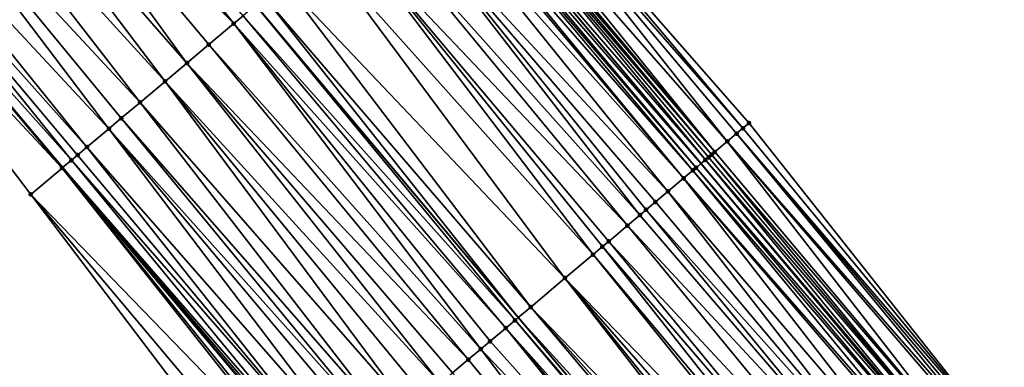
# Model space of a CAD drawing. Header units: feet. Extents: x 2004186 to 2014793, y 836912 to 864902.
# Tile 434 of 656: x 2008342 to 2008390, y 850843 to 850860. Entities that reach past the tile are written whole.
import ezdxf

# ---------------------------------------------------------------- set-up
doc = ezdxf.new("R2010")
doc.units = ezdxf.units.FT
doc.header["$LTSCALE"] = 100
doc.header["$MEASUREMENT"] = 0
for name, color, linetype, lineweight in [('EP_Travel Lane', 5, 'Continuous', 40), ('GPL_Skip Line', 2, 'Continuous', 40), ('Road Shots', 4, 'Continuous', 200), ('Road X-Section', 30, 'Continuous', 13)]:
    doc.layers.add(name, color=color, linetype=linetype, lineweight=lineweight)
doc.layers.add('I-77 SB_MM21-27-Surface-Border', color=7, linetype='Continuous')
doc.layers.add('I-77 SB_MM21-27-Surface-TIN', color=7, linetype='Continuous')

msp = doc.modelspace()

# ---------------------------------------------------------------- linework, layer by layer
at = {"layer": 'EP_Travel Lane'}
for points in [[(2008568.118986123, 850623.7348410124, 429.1415845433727), (2008555.294258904, 850639.0818062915, 429.2037118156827), (2008542.469565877, 850654.4287306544, 429.2802921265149), (2008529.644889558, 850669.7756350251, 429.3639603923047), (2008516.753164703, 850685.055972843, 429.4279458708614), (2008503.828511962, 850700.3188224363, 429.4788442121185), (2008490.903844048, 850715.5816899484, 429.521387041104), (2008477.979187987, 850730.8445434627, 429.5704677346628), (2008473.453673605, 850736.190181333, 429.6158639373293), (2008465.086452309, 850746.137184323, 429.6567530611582), (2008452.212257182, 850761.4421049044, 429.7890533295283), (2008439.338012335, 850776.7470845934, 429.9015723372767), (2008426.463593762, 850792.0522708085, 429.9449646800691), (2008413.589155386, 850807.3574805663, 429.9805271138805), (2008400.714743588, 850822.6626587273, 430.0266444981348), (2008387.84048668, 850837.9676527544, 430.1343618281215), (2008374.966166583, 850853.2727219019, 430.2169492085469), (2008362.094942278, 850868.5743396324, 430.3061332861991), (2008349.220727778, 850883.879586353, 430.3722083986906), (2008336.346591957, 850899.1847395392, 430.4671783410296), (2008323.472519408, 850914.4898175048, 430.5854128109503), (2008310.598384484, 850929.7949696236, 430.6807183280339)], [(2008454.918006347, 850720.5859366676, 429.6400841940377), (2008446.558583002, 850730.539610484, 429.6601852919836), (2008433.699792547, 850745.8574395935, 429.8041870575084), (2008420.840905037, 850761.1753843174, 429.9095432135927), (2008407.981790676, 850776.4935992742, 429.9245869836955), (2008395.12271548, 850791.8117675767, 429.955176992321), (2008382.263734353, 850807.1298238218, 430.0232464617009), (2008369.404801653, 850822.4478223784, 430.1106108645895), (2008356.545910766, 850837.7657711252, 430.2146220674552), (2008343.670067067, 850853.0759544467, 430.3157493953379), (2008330.792895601, 850868.3787609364, 430.3733076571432), (2008317.915770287, 850883.6815125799, 430.4478280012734), (2008305.038722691, 850898.9841718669, 430.5508723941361), (2008292.161601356, 850914.2869187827, 430.6268479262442), (2008279.284497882, 850929.5896444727, 430.7093854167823)]]:
    msp.add_polyline3d(points, dxfattribs=at)
at = {"layer": 'GPL_Skip Line'}
msp.add_polyline3d([(2008559.222522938, 850616.2376480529, 429.309631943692), (2008546.335201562, 850631.5319010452, 429.3652963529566), (2008533.447902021, 850646.8261281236, 429.4301563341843), (2008520.560592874, 850662.1203666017, 429.4909709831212), (2008507.680393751, 850677.4203721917, 429.5933693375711), (2008494.802766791, 850692.7230310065, 429.5796667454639), (2008481.925319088, 850708.025476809, 429.6657487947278), (2008469.047878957, 850723.3279136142, 429.7560456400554), (2008464.539636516, 850728.6850811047, 429.7884022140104), (2008456.168581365, 850738.628806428, 429.8391217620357), (2008443.288512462, 850753.9286539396, 429.9965433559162), (2008430.408320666, 850769.228647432, 430.1051054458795), (2008417.527927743, 850784.5288798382, 430.1337043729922), (2008404.647548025, 850799.8290965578, 430.1675532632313), (2008391.767224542, 850815.1292464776, 430.2237599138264), (2008378.886953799, 850830.429333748, 430.3009351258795), (2008366.006698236, 850845.7294029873, 430.3841450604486), (2008353.131042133, 850861.0333499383, 430.4661704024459), (2008340.256818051, 850876.3386080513, 430.5287249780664), (2008327.38275673, 850891.6436726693, 430.6510746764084), (2008314.508658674, 850906.948780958, 430.7599288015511), (2008301.634466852, 850922.2540007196, 430.8343349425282), (2008288.760262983, 850937.5592348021, 430.9043157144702)], dxfattribs=at)
at = {"layer": 'I-77 SB_MM21-27-Surface-Border', "color": 3, "linetype": 'ByBlock', "lineweight": -2}
for points in [[(2008313.265456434, 850932.0397088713, 430.4462198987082), (2008325.680614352, 850916.3481111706, 430.4180374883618), (2008337.942627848, 850900.5278790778, 430.3563393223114), (2008351.581735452, 850885.8667898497, 430.1532137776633), (2008364.149939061, 850870.3039439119, 430.1222538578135), (2008377.327920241, 850855.2619752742, 430.015648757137), (2008389.749330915, 850839.5753036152, 429.9965065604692), (2008402.629557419, 850824.2752688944, 429.9017488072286), (2008415.509854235, 850808.9751506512, 429.8349345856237), (2008428.84914825, 850794.0614539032, 429.7645857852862), (2008441.270611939, 850778.3747192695, 429.7665534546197), (2008453.844923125, 850762.8169718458, 429.7070570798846), (2008467.183865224, 850747.9036931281, 429.4968168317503), (2008475.55493039, 850737.959955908, 429.4500846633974), (2008479.759126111, 850732.3428559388, 429.4488684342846), (2008491.259615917, 850715.881105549, 429.5149833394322), (2008505.667329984, 850701.8664038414, 429.4340807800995), (2008516.843473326, 850685.1319749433, 429.4266296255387), (2008530.043520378, 850670.1115403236, 429.3620999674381), (2008542.884883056, 850654.7786933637, 429.2790402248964), (2008555.722484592, 850639.4426681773, 429.1978654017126), (2008568.178277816, 850623.78480283, 429.1413460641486)], [(2008527.59071015, 850615.7392246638, 428.9704999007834), (2008514.600691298, 850630.946596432, 429.0979360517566), (2008501.664380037, 850646.1996936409, 429.1277883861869), (2008488.226903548, 850661.0512531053, 429.1677871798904), (2008474.878458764, 850675.9575898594, 429.1857798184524), (2008461.798098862, 850691.0893898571, 429.2414532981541), (2008448.780580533, 850706.2738255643, 429.3650213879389), (2008444.182241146, 850711.5493623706, 429.3944395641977), (2008436.583452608, 850722.1429721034, 429.4927287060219), (2008425.998481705, 850739.3747940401, 429.6771073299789), (2008416.484405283, 850757.5083837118, 429.8139452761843), (2008405.593145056, 850774.4829372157, 429.8849395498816), (2008392.55973734, 850789.6543811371, 429.9084286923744), (2008379.679431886, 850804.9545096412, 429.9717970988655), (2008366.95222463, 850820.3833275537, 430.0734191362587), (2008354.225158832, 850835.8119774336, 430.2312749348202), (2008342.110780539, 850851.7643783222, 430.3087367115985), (2008330.001785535, 850867.7133945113, 430.3576592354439), (2008317.145100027, 850883.033301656, 430.4390062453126), (2008303.488193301, 850897.6800516, 430.5276311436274), (2008290.613956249, 850912.9853251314, 430.585426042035), (2008277.739760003, 850928.2905501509, 430.6582145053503)]]:
    msp.add_polyline3d(points, dxfattribs=at)
at = {"layer": 'I-77 SB_MM21-27-Surface-TIN', "color": 128, "linetype": 'ByBlock', "lineweight": -2}
for points in [[(2008339.491542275, 850875.6949054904, 430.5252015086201), (2008337.960938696, 850874.407562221, 430.4990404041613), (2008352.059647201, 850860.1321768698, 430.4579875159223)], [(2008339.491542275, 850875.6949054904, 430.5252015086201), (2008352.059647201, 850860.1321768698, 430.4579875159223), (2008352.518825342, 850860.518383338, 430.4647581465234)], [(2008337.960938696, 850874.407562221, 430.4990404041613), (2008336.583357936, 850873.2489979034, 430.4617051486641), (2008349.763725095, 850858.2011818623, 430.4125973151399)], [(2008337.960938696, 850874.407562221, 430.4990404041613), (2008350.835148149, 850859.1023214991, 430.4311114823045), (2008352.059647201, 850860.1321768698, 430.4579875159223)], [(2008337.960938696, 850874.407562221, 430.4990404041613), (2008349.763725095, 850858.2011818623, 430.4125973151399), (2008350.835148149, 850859.1023214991, 430.4311114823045)], [(2008336.583357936, 850873.2489979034, 430.4617051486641), (2008335.205811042, 850872.090393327, 430.4368109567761), (2008348.692313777, 850857.3000282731, 430.3983947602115)], [(2008336.583357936, 850873.2489979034, 430.4617051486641), (2008348.692313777, 850857.3000282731, 430.3983947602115), (2008349.763725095, 850858.2011818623, 430.4125973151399)], [(2008335.205811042, 850872.090393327, 430.4368109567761), (2008333.828281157, 850870.9317685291, 430.4181657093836), (2008347.467806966, 850856.2701821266, 430.368668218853)], [(2008335.205811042, 850872.090393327, 430.4368109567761), (2008347.467806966, 850856.2701821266, 430.368668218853), (2008348.692313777, 850857.3000282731, 430.3983947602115)], [(2008333.828281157, 850870.9317685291, 430.4181657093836), (2008332.297693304, 850869.6444065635, 430.3977822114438), (2008345.93720657, 850854.9828350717, 430.3436769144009)], [(2008333.828281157, 850870.9317685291, 430.4181657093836), (2008346.549436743, 850855.4977857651, 430.3500048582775), (2008347.467806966, 850856.2701821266, 430.368668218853)], [(2008333.828281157, 850870.9317685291, 430.4181657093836), (2008345.93720657, 850854.9828350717, 430.3436769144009), (2008346.549436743, 850855.4977857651, 430.3500048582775)], [(2008363.843922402, 850870.0463515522, 430.1552499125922), (2008363.078899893, 850869.4023479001, 430.2447713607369), (2008376.257171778, 850854.3600340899, 430.1212523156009)], [(2008364.149939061, 850870.3039439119, 430.1222538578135), (2008363.843922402, 850870.0463515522, 430.1552499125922), (2008377.021992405, 850855.0042774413, 430.0459388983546)], [(2008363.843922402, 850870.0463515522, 430.1552499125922), (2008376.716060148, 850854.7465848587, 430.0744718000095), (2008377.021992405, 850855.0042774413, 430.0459388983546)], [(2008363.843922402, 850870.0463515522, 430.1552499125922), (2008376.257171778, 850854.3600340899, 430.1212523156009), (2008376.716060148, 850854.7465848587, 430.0744718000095)], [(2008364.149939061, 850870.3039439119, 430.1222538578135), (2008377.021992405, 850855.0042774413, 430.0459388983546), (2008377.327920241, 850855.2619752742, 430.015648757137)], [(2008332.297693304, 850869.6444065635, 430.3977822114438), (2008331.532400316, 850869.0007244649, 430.387935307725), (2008344.865788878, 850854.0816890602, 430.3271327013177)], [(2008332.297693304, 850869.6444065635, 430.3977822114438), (2008344.865788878, 850854.0816890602, 430.3271327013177), (2008345.93720657, 850854.9828350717, 430.3436769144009)], [(2008363.078899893, 850869.4023479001, 430.2447713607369), (2008362.772875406, 850869.1447648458, 430.274891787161), (2008375.645315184, 850853.8446395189, 430.18146621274)], [(2008363.078899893, 850869.4023479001, 430.2447713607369), (2008375.645315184, 850853.8446395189, 430.18146621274), (2008376.257171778, 850854.3600340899, 430.1212523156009)], [(2008331.532400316, 850869.0007244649, 430.387935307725), (2008330.792895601, 850868.3787609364, 430.3733076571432), (2008344.100514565, 850853.4379847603, 430.3241465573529)], [(2008331.532400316, 850869.0007244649, 430.387935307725), (2008344.406626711, 850853.6954636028, 430.3262302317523), (2008344.865788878, 850854.0816890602, 430.3271327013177)], [(2008331.532400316, 850869.0007244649, 430.387935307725), (2008344.100514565, 850853.4379847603, 430.3241465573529), (2008344.406626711, 850853.6954636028, 430.3262302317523)], [(2008362.619851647, 850869.0159870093, 430.2857212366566), (2008362.466818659, 850868.8872201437, 430.2931604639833), (2008375.492344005, 850853.7157992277, 430.1937245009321)], [(2008362.772875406, 850869.1447648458, 430.274891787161), (2008362.619851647, 850869.0159870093, 430.2857212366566), (2008375.645315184, 850853.8446395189, 430.18146621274)], [(2008362.619851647, 850869.0159870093, 430.2857212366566), (2008375.492344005, 850853.7157992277, 430.1937245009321), (2008375.645315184, 850853.8446395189, 430.18146621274)], [(2008361.854663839, 850868.3721798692, 430.314515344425), (2008374.966166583, 850853.2727219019, 430.2169492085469), (2008362.094942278, 850868.5743396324, 430.3061332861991)], [(2008362.466818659, 850868.8872201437, 430.2931604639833), (2008362.094942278, 850868.5743396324, 430.3061332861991), (2008375.186374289, 850853.4581511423, 430.2073642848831)], [(2008375.186374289, 850853.4581511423, 430.2073642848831), (2008362.094942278, 850868.5743396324, 430.3061332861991), (2008374.966166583, 850853.2727219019, 430.2169492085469)], [(2008362.466818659, 850868.8872201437, 430.2931604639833), (2008375.339363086, 850853.5869705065, 430.2021102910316), (2008375.492344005, 850853.7157992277, 430.1937245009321)], [(2008362.466818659, 850868.8872201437, 430.2931604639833), (2008375.186374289, 850853.4581511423, 430.2073642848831), (2008375.339363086, 850853.5869705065, 430.2021102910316)], [(2008330.001785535, 850867.7133945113, 430.3576592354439), (2008343.641330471, 850853.0517853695, 430.3151888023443), (2008330.792895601, 850868.3787609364, 430.3733076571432)], [(2008343.641330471, 850853.0517853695, 430.3151888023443), (2008343.670067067, 850853.0759544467, 430.3157493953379), (2008330.792895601, 850868.3787609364, 430.3733076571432)], [(2008344.100514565, 850853.4379847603, 430.3241465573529), (2008330.792895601, 850868.3787609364, 430.3733076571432), (2008343.670067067, 850853.0759544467, 430.3157493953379)], [(2008361.395514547, 850867.985939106, 430.3183427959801), (2008361.2424685, 850867.8571877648, 430.3209845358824), (2008374.115431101, 850852.5564412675, 430.2355495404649)], [(2008361.701619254, 850868.2434267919, 430.3176936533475), (2008361.395514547, 850867.985939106, 430.3183427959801), (2008374.574428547, 850852.9428624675, 430.2321351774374)], [(2008361.395514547, 850867.985939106, 430.3183427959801), (2008374.115431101, 850852.5564412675, 430.2355495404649), (2008374.574428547, 850852.9428624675, 430.2321351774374)], [(2008361.854663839, 850868.3721798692, 430.314515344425), (2008361.701619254, 850868.2434267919, 430.3176936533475), (2008374.727418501, 850853.0716804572, 430.2273411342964)], [(2008361.701619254, 850868.2434267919, 430.3176936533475), (2008374.574428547, 850852.9428624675, 430.2321351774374), (2008374.727418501, 850853.0716804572, 430.2273411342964)], [(2008361.854663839, 850868.3721798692, 430.314515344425), (2008374.727418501, 850853.0716804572, 430.2273411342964), (2008374.966166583, 850853.2727219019, 430.2169492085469)], [(2008330.001785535, 850867.7133945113, 430.3576592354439), (2008342.110780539, 850851.7643783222, 430.3087367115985), (2008343.641330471, 850853.0517853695, 430.3151888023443)], [(2008360.783345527, 850867.4709157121, 430.3344811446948), (2008359.712042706, 850866.569633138, 430.3601382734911), (2008373.350478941, 850851.9123541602, 430.2585687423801)], [(2008361.2424685, 850867.8571877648, 430.3209845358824), (2008360.783345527, 850867.4709157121, 430.3344811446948), (2008374.115431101, 850852.5564412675, 430.2355495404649)], [(2008360.783345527, 850867.4709157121, 430.3344811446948), (2008373.350478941, 850851.9123541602, 430.2585687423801), (2008374.115431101, 850852.5564412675, 430.2355495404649)], [(2008359.712042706, 850866.569633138, 430.3601382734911), (2008358.640717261, 850865.6683774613, 430.3774834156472), (2008371.973536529, 850850.7530312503, 430.2886626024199)], [(2008359.712042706, 850866.569633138, 430.3601382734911), (2008372.738510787, 850851.3970921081, 430.2744290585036), (2008373.350478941, 850851.9123541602, 430.2585687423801)], [(2008359.712042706, 850866.569633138, 430.3601382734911), (2008372.279522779, 850851.0106596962, 430.2815960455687), (2008372.738510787, 850851.3970921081, 430.2744290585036)], [(2008359.712042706, 850866.569633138, 430.3601382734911), (2008371.973536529, 850850.7530312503, 430.2886626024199), (2008372.279522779, 850851.0106596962, 430.2815960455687)], [(2008358.640717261, 850865.6683774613, 430.3774834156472), (2008357.569365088, 850864.767153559, 430.3850094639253), (2008371.361546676, 850850.2377949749, 430.295895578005)], [(2008358.640717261, 850865.6683774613, 430.3774834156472), (2008371.361546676, 850850.2377949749, 430.295895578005), (2008371.973536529, 850850.7530312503, 430.2886626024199)], [(2008357.569365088, 850864.767153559, 430.3850094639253), (2008356.344987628, 850863.737153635, 430.4028040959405), (2008369.678568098, 850848.8209029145, 430.3132101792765)], [(2008357.569365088, 850864.767153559, 430.3850094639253), (2008370.44355211, 850849.4649521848, 430.3028548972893), (2008371.361546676, 850850.2377949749, 430.295895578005)], [(2008357.569365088, 850864.767153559, 430.3850094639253), (2008370.137559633, 850849.207331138, 430.3074450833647), (2008370.44355211, 850849.4649521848, 430.3028548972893)], [(2008357.569365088, 850864.767153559, 430.3850094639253), (2008369.678568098, 850848.8209029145, 430.3132101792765), (2008370.137559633, 850849.207331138, 430.3074450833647)], [(2008356.344987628, 850863.737153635, 430.4028040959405), (2008354.508433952, 850862.1921388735, 430.4340930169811), (2008368.301602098, 850847.6616080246, 430.3339258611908)], [(2008356.344987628, 850863.737153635, 430.4028040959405), (2008368.301602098, 850847.6616080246, 430.3339258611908), (2008369.678568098, 850848.8209029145, 430.3132101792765)], [(2008354.508433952, 850862.1921388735, 430.4340930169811), (2008353.590186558, 850861.4195964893, 430.4605544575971), (2008366.618684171, 850846.2446439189, 430.3753536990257)], [(2008354.508433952, 850862.1921388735, 430.4340930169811), (2008366.618684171, 850846.2446439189, 430.3753536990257), (2008368.301602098, 850847.6616080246, 430.3339258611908)], [(2008353.590186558, 850861.4195964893, 430.4605544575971), (2008353.131042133, 850861.0333499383, 430.4661704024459), (2008366.006698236, 850845.7294029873, 430.3841450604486)], [(2008353.590186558, 850861.4195964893, 430.4605544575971), (2008366.006698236, 850845.7294029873, 430.3841450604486), (2008366.618684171, 850846.2446439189, 430.3753536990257)], [(2008352.518825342, 850860.518383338, 430.4647581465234), (2008365.853701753, 850845.6005927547, 430.3863429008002), (2008353.131042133, 850861.0333499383, 430.4661704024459)], [(2008365.853701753, 850845.6005927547, 430.3863429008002), (2008366.006698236, 850845.7294029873, 430.3841450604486), (2008353.131042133, 850861.0333499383, 430.4661704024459)], [(2008352.518825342, 850860.518383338, 430.4647581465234), (2008352.059647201, 850860.1321768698, 430.4579875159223), (2008365.394697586, 850845.214179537, 430.3870855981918)], [(2008352.518825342, 850860.518383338, 430.4647581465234), (2008365.394697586, 850845.214179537, 430.3870855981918), (2008365.853701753, 850845.6005927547, 430.3863429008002)], [(2008352.059647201, 850860.1321768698, 430.4579875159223), (2008350.835148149, 850859.1023214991, 430.4311114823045), (2008364.170627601, 850844.1838142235, 430.3656596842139)], [(2008352.059647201, 850860.1321768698, 430.4579875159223), (2008364.629665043, 850844.5701879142, 430.3781464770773), (2008365.394697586, 850845.214179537, 430.3870855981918)], [(2008352.059647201, 850860.1321768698, 430.4579875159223), (2008364.170627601, 850844.1838142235, 430.3656596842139), (2008364.629665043, 850844.5701879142, 430.3781464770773)], [(2008350.835148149, 850859.1023214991, 430.4311114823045), (2008349.763725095, 850858.2011818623, 430.4125973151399), (2008363.558598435, 850843.6686246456, 430.3572632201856)], [(2008350.835148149, 850859.1023214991, 430.4311114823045), (2008363.558598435, 850843.6686246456, 430.3572632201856), (2008364.170627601, 850844.1838142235, 430.3656596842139)], [(2008349.763725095, 850858.2011818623, 430.4125973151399), (2008348.692313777, 850857.3000282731, 430.3983947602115), (2008362.181502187, 850842.5094844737, 430.3261954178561)], [(2008349.763725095, 850858.2011818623, 430.4125973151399), (2008362.79354004, 850843.0246637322, 430.3380457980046), (2008363.558598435, 850843.6686246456, 430.3572632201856)], [(2008349.763725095, 850858.2011818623, 430.4125973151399), (2008362.181502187, 850842.5094844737, 430.3261954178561), (2008362.79354004, 850843.0246637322, 430.3380457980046)], [(2008348.692313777, 850857.3000282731, 430.3983947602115), (2008347.467806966, 850856.2701821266, 430.368668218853), (2008360.651397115, 850841.2215487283, 430.2924190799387)], [(2008348.692313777, 850857.3000282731, 430.3983947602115), (2008361.416446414, 850841.8655204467, 430.3080201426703), (2008362.181502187, 850842.5094844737, 430.3261954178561)], [(2008348.692313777, 850857.3000282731, 430.3983947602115), (2008360.651397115, 850841.2215487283, 430.2924190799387), (2008361.416446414, 850841.8655204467, 430.3080201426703)], [(2008347.467806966, 850856.2701821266, 430.368668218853), (2008346.549436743, 850855.4977857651, 430.3500048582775), (2008359.73333046, 850840.4487915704, 430.270717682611)], [(2008347.467806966, 850856.2701821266, 430.368668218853), (2008359.73333046, 850840.4487915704, 430.270717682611), (2008360.651397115, 850841.2215487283, 430.2924190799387)], [(2008346.549436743, 850855.4977857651, 430.3500048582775), (2008345.93720657, 850854.9828350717, 430.3436769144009), (2008359.274304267, 850840.0624045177, 430.2627030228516)], [(2008346.549436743, 850855.4977857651, 430.3500048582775), (2008359.274304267, 850840.0624045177, 430.2627030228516), (2008359.73333046, 850840.4487915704, 430.270717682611)], [(2008345.93720657, 850854.9828350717, 430.3436769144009), (2008344.865788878, 850854.0816890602, 430.3271327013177), (2008358.050229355, 850839.0320450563, 430.239318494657)], [(2008345.93720657, 850854.9828350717, 430.3436769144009), (2008358.81527209, 850839.6760245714, 430.2523099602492), (2008359.274304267, 850840.0624045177, 430.2627030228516)], [(2008345.93720657, 850854.9828350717, 430.3436769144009), (2008358.050229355, 850839.0320450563, 430.239318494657), (2008358.81527209, 850839.6760245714, 430.2523099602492)], [(2008377.021992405, 850855.0042774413, 430.0459388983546), (2008376.716060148, 850854.7465848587, 430.0744718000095), (2008389.749330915, 850839.5753036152, 429.9965065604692)], [(2008377.327920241, 850855.2619752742, 430.015648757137), (2008377.021992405, 850855.0042774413, 430.0459388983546), (2008389.749330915, 850839.5753036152, 429.9965065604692)], [(2008376.716060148, 850854.7465848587, 430.0744718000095), (2008376.257171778, 850854.3600340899, 430.1212523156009), (2008389.443378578, 850839.3176348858, 430.0170559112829)], [(2008376.716060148, 850854.7465848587, 430.0744718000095), (2008389.596357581, 850839.4464658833, 430.0079082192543), (2008389.749330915, 850839.5753036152, 429.9965065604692)], [(2008376.716060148, 850854.7465848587, 430.0744718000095), (2008389.443378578, 850839.3176348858, 430.0170559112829), (2008389.596357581, 850839.4464658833, 430.0079082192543)], [(2008344.865788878, 850854.0816890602, 430.3271327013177), (2008344.406626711, 850853.6954636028, 430.3262302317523), (2008357.285192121, 850838.3880590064, 430.2285140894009)], [(2008344.865788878, 850854.0816890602, 430.3271327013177), (2008357.285192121, 850838.3880590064, 430.2285140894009), (2008358.050229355, 850839.0320450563, 430.239318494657)], [(2008376.257171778, 850854.3600340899, 430.1212523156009), (2008375.645315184, 850853.8446395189, 430.18146621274), (2008388.525567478, 850838.5445741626, 430.0969565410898)], [(2008376.257171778, 850854.3600340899, 430.1212523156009), (2008389.290405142, 850839.1887972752, 430.0284169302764), (2008389.443378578, 850839.3176348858, 430.0170559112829)], [(2008376.257171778, 850854.3600340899, 430.1212523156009), (2008388.525567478, 850838.5445741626, 430.0969565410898), (2008389.290405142, 850839.1887972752, 430.0284169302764)], [(2008344.406626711, 850853.6954636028, 430.3262302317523), (2008344.100514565, 850853.4379847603, 430.3241465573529), (2008357.285192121, 850838.3880590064, 430.2285140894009)], [(2008375.339363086, 850853.5869705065, 430.2021102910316), (2008375.186374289, 850853.4581511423, 430.2073642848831), (2008388.219620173, 850838.2868994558, 430.1195064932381)], [(2008375.492344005, 850853.7157992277, 430.1937245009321), (2008375.339363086, 850853.5869705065, 430.2021102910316), (2008388.219620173, 850838.2868994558, 430.1195064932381)], [(2008375.645315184, 850853.8446395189, 430.18146621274), (2008375.492344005, 850853.7157992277, 430.1937245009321), (2008388.525567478, 850838.5445741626, 430.0969565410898)], [(2008375.492344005, 850853.7157992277, 430.1937245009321), (2008388.219620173, 850838.2868994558, 430.1195064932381), (2008388.525567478, 850838.5445741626, 430.0969565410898)], [(2008343.641330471, 850853.0517853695, 430.3151888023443), (2008342.110780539, 850851.7643783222, 430.3087367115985), (2008356.061171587, 850837.3576349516, 430.2267486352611)], [(2008343.641330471, 850853.0517853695, 430.3151888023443), (2008356.545910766, 850837.7657711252, 430.2146220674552), (2008343.670067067, 850853.0759544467, 430.3157493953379)], [(2008343.641330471, 850853.0517853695, 430.3151888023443), (2008356.520148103, 850837.7440810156, 430.2150124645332), (2008356.545910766, 850837.7657711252, 430.2146220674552)], [(2008343.641330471, 850853.0517853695, 430.3151888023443), (2008356.214168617, 850837.486444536, 430.2247678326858), (2008356.520148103, 850837.7440810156, 430.2150124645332)], [(2008343.641330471, 850853.0517853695, 430.3151888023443), (2008356.061171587, 850837.3576349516, 430.2267486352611), (2008356.214168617, 850837.486444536, 430.2247678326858)], [(2008344.100514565, 850853.4379847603, 430.3241465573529), (2008343.670067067, 850853.0759544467, 430.3157493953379), (2008356.826150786, 850838.0016899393, 430.2144797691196)], [(2008356.673144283, 850837.8728916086, 430.2126940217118), (2008343.670067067, 850853.0759544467, 430.3157493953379), (2008356.545910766, 850837.7657711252, 430.2146220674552)], [(2008356.826150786, 850838.0016899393, 430.2144797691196), (2008343.670067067, 850853.0759544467, 430.3157493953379), (2008356.673144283, 850837.8728916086, 430.2126940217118)], [(2008344.100514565, 850853.4379847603, 430.3241465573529), (2008356.826150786, 850838.0016899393, 430.2144797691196), (2008357.285192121, 850838.3880590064, 430.2285140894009)], [(2008374.727418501, 850853.0716804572, 430.2273411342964), (2008374.574428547, 850852.9428624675, 430.2321351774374), (2008387.607684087, 850837.7715993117, 430.148116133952)], [(2008374.727418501, 850853.0716804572, 430.2273411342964), (2008387.84048668, 850837.9676527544, 430.1343618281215), (2008374.966166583, 850853.2727219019, 430.2169492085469)], [(2008374.727418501, 850853.0716804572, 430.2273411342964), (2008387.607684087, 850837.7715993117, 430.148116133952), (2008387.84048668, 850837.9676527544, 430.1343618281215)], [(2008375.186374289, 850853.4581511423, 430.2073642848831), (2008374.966166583, 850853.2727219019, 430.2169492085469), (2008387.913642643, 850838.0292606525, 430.1300396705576)], [(2008387.913642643, 850838.0292606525, 430.1300396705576), (2008374.966166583, 850853.2727219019, 430.2169492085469), (2008387.84048668, 850837.9676527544, 430.1343618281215)], [(2008375.186374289, 850853.4581511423, 430.2073642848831), (2008387.913642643, 850838.0292606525, 430.1300396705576), (2008388.219620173, 850838.2868994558, 430.1195064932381)], [(2008374.115431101, 850852.5564412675, 430.2355495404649), (2008373.350478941, 850851.9123541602, 430.2585687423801), (2008386.38376204, 850836.7410582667, 430.1855067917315)], [(2008374.574428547, 850852.9428624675, 430.2321351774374), (2008374.115431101, 850852.5564412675, 430.2355495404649), (2008387.301707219, 850837.5139597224, 430.1589123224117)], [(2008374.115431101, 850852.5564412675, 430.2355495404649), (2008387.14871206, 850837.3851479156, 430.1616369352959), (2008387.301707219, 850837.5139597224, 430.1589123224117)], [(2008374.115431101, 850852.5564412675, 430.2355495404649), (2008386.38376204, 850836.7410582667, 430.1855067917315), (2008387.14871206, 850837.3851479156, 430.1616369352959)], [(2008374.574428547, 850852.9428624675, 430.2321351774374), (2008387.301707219, 850837.5139597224, 430.1589123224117), (2008387.607684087, 850837.7715993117, 430.148116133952)], [(2008342.110780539, 850851.7643783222, 430.3087367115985), (2008354.990160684, 850836.456005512, 430.2280125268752), (2008356.061171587, 850837.3576349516, 430.2267486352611)], [(2008342.110780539, 850851.7643783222, 430.3087367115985), (2008354.225158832, 850835.8119774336, 430.2312749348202), (2008354.990160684, 850836.456005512, 430.2280125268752)], [(2008373.350478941, 850851.9123541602, 430.2585687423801), (2008372.738510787, 850851.3970921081, 430.2744290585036), (2008385.618796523, 850836.0969870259, 430.2032154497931)], [(2008373.350478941, 850851.9123541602, 430.2585687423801), (2008385.618796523, 850836.0969870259, 430.2032154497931), (2008386.38376204, 850836.7410582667, 430.1855067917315)], [(2008372.738510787, 850851.3970921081, 430.2744290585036), (2008372.279522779, 850851.0106596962, 430.2815960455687), (2008385.618796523, 850836.0969870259, 430.2032154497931)], [(2008371.973536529, 850850.7530312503, 430.2886626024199), (2008371.361546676, 850850.2377949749, 430.295895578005), (2008385.00681486, 850835.5817410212, 430.2137047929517)], [(2008372.279522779, 850851.0106596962, 430.2815960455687), (2008371.973536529, 850850.7530312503, 430.2886626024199), (2008385.00681486, 850835.5817410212, 430.2137047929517)], [(2008372.279522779, 850851.0106596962, 430.2815960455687), (2008385.00681486, 850835.5817410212, 430.2137047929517), (2008385.618796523, 850836.0969870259, 430.2032154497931)], [(2008371.361546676, 850850.2377949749, 430.295895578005), (2008370.44355211, 850849.4649521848, 430.3028548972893), (2008384.088841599, 850834.8088729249, 430.2291340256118)], [(2008371.361546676, 850850.2377949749, 430.295895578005), (2008384.088841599, 850834.8088729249, 430.2291340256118), (2008385.00681486, 850835.5817410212, 430.2137047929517)], [(2008370.137559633, 850849.207331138, 430.3074450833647), (2008369.678568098, 850848.8209029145, 430.3132101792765), (2008382.558860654, 850833.5207897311, 430.2447080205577)], [(2008370.44355211, 850849.4649521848, 430.3028548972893), (2008370.137559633, 850849.207331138, 430.3074450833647), (2008383.170843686, 850834.0360341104, 430.23476276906)], [(2008370.137559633, 850849.207331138, 430.3074450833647), (2008382.558860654, 850833.5207897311, 430.2447080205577), (2008383.170843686, 850834.0360341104, 430.23476276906)], [(2008370.44355211, 850849.4649521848, 430.3028548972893), (2008383.170843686, 850834.0360341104, 430.23476276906), (2008384.088841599, 850834.8088729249, 430.2291340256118)], [(2008369.678568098, 850848.8209029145, 430.3132101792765), (2008368.301602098, 850847.6616080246, 430.3339258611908), (2008382.252860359, 850833.2631779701, 430.2461902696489)], [(2008369.678568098, 850848.8209029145, 430.3132101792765), (2008382.252860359, 850833.2631779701, 430.2461902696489), (2008382.558860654, 850833.5207897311, 430.2447080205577)], [(2008368.301602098, 850847.6616080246, 430.3339258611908), (2008366.618684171, 850846.2446439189, 430.3753536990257), (2008380.569911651, 850831.8462504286, 430.2753802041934)], [(2008368.301602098, 850847.6616080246, 430.3339258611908), (2008381.487871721, 850832.6191341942, 430.2547065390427), (2008382.252860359, 850833.2631779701, 430.2461902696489)], [(2008368.301602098, 850847.6616080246, 430.3339258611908), (2008380.875906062, 850832.1038691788, 430.2715587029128), (2008381.487871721, 850832.6191341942, 430.2547065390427)], [(2008368.301602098, 850847.6616080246, 430.3339258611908), (2008380.569911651, 850831.8462504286, 430.2753802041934), (2008380.875906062, 850832.1038691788, 430.2715587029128)], [(2008366.618684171, 850846.2446439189, 430.3753536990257), (2008366.006698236, 850845.7294029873, 430.3841450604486), (2008379.498945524, 850830.9445678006, 430.2944460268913)], [(2008366.618684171, 850846.2446439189, 430.3753536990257), (2008379.957932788, 850831.3310010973, 430.2869829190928), (2008380.569911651, 850831.8462504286, 430.2753802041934)], [(2008366.618684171, 850846.2446439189, 430.3753536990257), (2008379.498945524, 850830.9445678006, 430.2944460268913), (2008379.957932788, 850831.3310010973, 430.2869829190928)], [(2008365.853701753, 850845.6005927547, 430.3863429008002), (2008365.394697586, 850845.214179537, 430.3870855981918), (2008378.733948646, 850830.3005338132, 430.2996861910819)], [(2008365.853701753, 850845.6005927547, 430.3863429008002), (2008378.886953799, 850830.429333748, 430.3009351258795), (2008366.006698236, 850845.7294029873, 430.3841450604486)], [(2008365.853701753, 850845.6005927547, 430.3863429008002), (2008378.733948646, 850830.3005338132, 430.2996861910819), (2008378.886953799, 850830.429333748, 430.3009351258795)], [(2008379.498945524, 850830.9445678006, 430.2944460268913), (2008366.006698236, 850845.7294029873, 430.3841450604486), (2008378.886953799, 850830.429333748, 430.3009351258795)], [(2008365.394697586, 850845.214179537, 430.3870855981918), (2008364.629665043, 850844.5701879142, 430.3781464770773), (2008377.968934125, 850829.6565207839, 430.2979117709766)], [(2008365.394697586, 850845.214179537, 430.3870855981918), (2008378.274946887, 850829.9141177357, 430.3013860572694), (2008378.733948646, 850830.3005338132, 430.2996861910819)], [(2008365.394697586, 850845.214179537, 430.3870855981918), (2008377.968934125, 850829.6565207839, 430.2979117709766), (2008378.274946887, 850829.9141177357, 430.3013860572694)], [(2008364.629665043, 850844.5701879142, 430.3781464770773), (2008364.170627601, 850844.1838142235, 430.3656596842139), (2008377.968934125, 850829.6565207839, 430.2979117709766)], [(2008364.170627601, 850844.1838142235, 430.3656596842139), (2008363.558598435, 850843.6686246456, 430.3572632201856), (2008376.285832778, 850828.2397745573, 430.2664163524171)], [(2008364.170627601, 850844.1838142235, 430.3656596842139), (2008376.285832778, 850828.2397745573, 430.2664163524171), (2008377.968934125, 850829.6565207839, 430.2979117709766)], [(2008363.558598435, 850843.6686246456, 430.3572632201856), (2008362.79354004, 850843.0246637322, 430.3380457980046), (2008376.285832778, 850828.2397745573, 430.2664163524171)]]:
    msp.add_3dface(points, dxfattribs=at)
at = {"layer": 'Road Shots', "lineweight": 100}
for p in [(2008352.059647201, 850860.1321768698, 430.4579875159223), (2008350.835148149, 850859.1023214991, 430.4311114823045), (2008349.763725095, 850858.2011818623, 430.4125973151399), (2008348.692313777, 850857.3000282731, 430.3983947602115), (2008347.467806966, 850856.2701821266, 430.368668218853), (2008346.549436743, 850855.4977857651, 430.3500048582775), (2008345.93720657, 850854.9828350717, 430.3436769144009), (2008377.021992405, 850855.0042774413, 430.0459388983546), (2008377.327920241, 850855.2619752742, 430.015648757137), (2008376.716060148, 850854.7465848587, 430.0744718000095), (2008344.865788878, 850854.0816890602, 430.3271327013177), (2008376.257171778, 850854.3600340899, 430.1212523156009), (2008344.406626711, 850853.6954636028, 430.3262302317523), (2008375.339363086, 850853.5869705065, 430.2021102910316), (2008375.492344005, 850853.7157992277, 430.1937245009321), (2008375.645315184, 850853.8446395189, 430.18146621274), (2008343.641330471, 850853.0517853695, 430.3151888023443), (2008344.100514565, 850853.4379847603, 430.3241465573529), (2008374.727418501, 850853.0716804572, 430.2273411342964), (2008375.186374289, 850853.4581511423, 430.2073642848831), (2008374.115431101, 850852.5564412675, 430.2355495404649), (2008374.574428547, 850852.9428624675, 430.2321351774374), (2008342.110780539, 850851.7643783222, 430.3087367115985), (2008373.350478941, 850851.9123541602, 430.2585687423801), (2008372.738510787, 850851.3970921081, 430.2744290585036), (2008371.973536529, 850850.7530312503, 430.2886626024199), (2008372.279522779, 850851.0106596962, 430.2815960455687), (2008371.361546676, 850850.2377949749, 430.295895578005), (2008370.137559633, 850849.207331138, 430.3074450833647), (2008370.44355211, 850849.4649521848, 430.3028548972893), (2008369.678568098, 850848.8209029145, 430.3132101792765), (2008368.301602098, 850847.6616080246, 430.3339258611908), (2008366.618684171, 850846.2446439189, 430.3753536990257), (2008365.853701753, 850845.6005927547, 430.3863429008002), (2008365.394697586, 850845.214179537, 430.3870855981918), (2008364.629665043, 850844.5701879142, 430.3781464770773), (2008364.170627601, 850844.1838142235, 430.3656596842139), (2008363.558598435, 850843.6686246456, 430.3572632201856)]:
    msp.add_point(p, dxfattribs=at)
at = {"layer": 'Road X-Section', "extrusion": (-0.6437082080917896, 0.7652593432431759, 0.004228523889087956), "elevation": -641662.2193895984, "flags": 128}
msp.add_lwpolyline([(-2084621.466334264, 3143.620864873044), (-2084623.466334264, 3143.627317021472), (-2084624.066334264, 3143.636274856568), (-2084624.466334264, 3143.638358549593), (-2084625.066334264, 3143.639261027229), (-2084626.466334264, 3143.655805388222), (-2084627.266334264, 3143.662133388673), (-2084628.466334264, 3143.680796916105), (-2084630.066334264, 3143.710523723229), (-2084631.466334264, 3143.724726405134), (-2084632.866334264, 3143.743240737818), (-2084634.466334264, 3143.770117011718), (-2084635.066334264, 3143.776887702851), (-2084635.866334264, 3143.7782999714), (-2084636.466334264, 3143.772683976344), (-2084637.666334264, 3143.746222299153), (-2084640.066334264, 3143.714933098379), (-2084641.666334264, 3143.697138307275), (-2084643.066334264, 3143.68961219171), (-2084644.466334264, 3143.672266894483), (-2084645.866334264, 3143.646609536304), (-2084646.466334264, 3143.633112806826), (-2084646.666334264, 3143.630471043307), (-2084647.066334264, 3143.62982189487), (-2084647.266334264, 3143.626643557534), (-2084648.066334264, 3143.605288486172), (-2084648.266334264, 3143.597849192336), (-2084648.466334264, 3143.587019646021), (-2084648.866334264, 3143.556898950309), (-2084649.866334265, 3143.467376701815), (-2084650.266334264, 3143.434380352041)], dxfattribs=at)
at = {"layer": 'Road X-Section', "extrusion": (-0.6440134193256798, 0.765004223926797, 0.00390552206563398), "elevation": -642512.4014530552, "flags": 128}
msp.add_lwpolyline([(-2084365.042521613, 2939.600055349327), (-2084366.042521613, 2939.596792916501), (-2084367.442521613, 2939.595529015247), (-2084367.642521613, 2939.593548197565), (-2084368.042521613, 2939.583792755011), (-2084368.242521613, 2939.581474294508), (-2084368.442521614, 2939.583260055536), (-2084369.042521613, 2939.59729448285), (-2084370.042521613, 2939.608098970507), (-2084371.042521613, 2939.621090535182), (-2084371.642521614, 2939.63148367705), (-2084372.242521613, 2939.639498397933), (-2084373.442521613, 2939.66119996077), (-2084374.442521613, 2939.676801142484), (-2084375.442521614, 2939.694976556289), (-2084376.242521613, 2939.706827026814), (-2084377.242521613, 2939.72604459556), (-2084378.042521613, 2939.734441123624), (-2084378.642521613, 2939.74692801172), (-2084379.642521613, 2939.75586720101), (-2084380.242521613, 2939.755124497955), (-2084381.242521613, 2939.74413521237), (-2084383.442521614, 2939.70270705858), (-2084385.242521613, 2939.681991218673), (-2084385.842521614, 2939.676226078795), (-2084386.242521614, 2939.671635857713), (-2084387.442521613, 2939.664676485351), (-2084388.242521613, 2939.657443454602), (-2084388.642521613, 2939.650376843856), (-2084389.242521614, 2939.643209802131), (-2084390.042521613, 2939.627349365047), (-2084391.042521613, 2939.604329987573), (-2084391.642521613, 2939.600915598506), (-2084391.842521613, 2939.596121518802), (-2084392.442521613, 2939.576144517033), (-2084392.642521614, 2939.57089048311), (-2084392.842521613, 2939.562504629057), (-2084393.042521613, 2939.550246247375), (-2084393.842521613, 2939.490031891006), (-2084394.442521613, 2939.443251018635), (-2084394.842521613, 2939.414717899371), (-2084395.242521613, 2939.384427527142)], dxfattribs=at)

doc.saveas('drawing.dxf')
